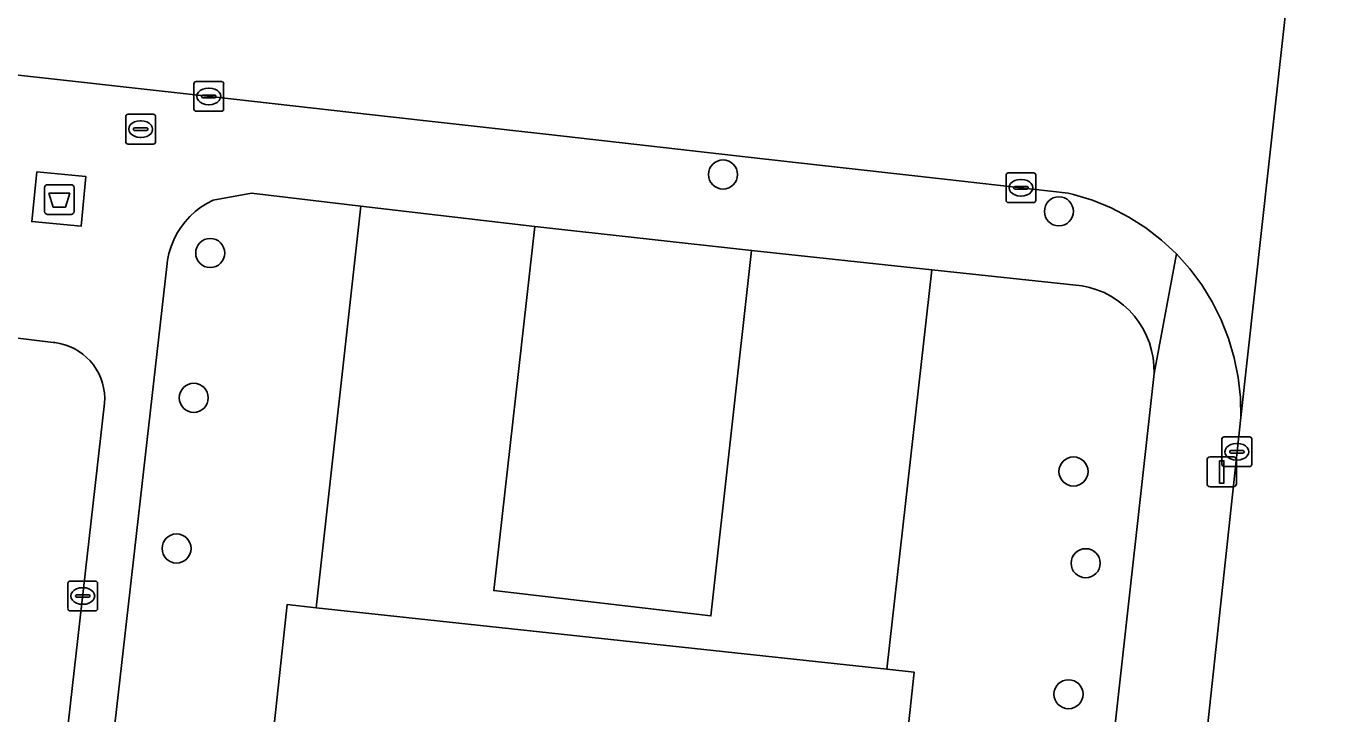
# Model space of a CAD drawing. Extents: x 161928 to 163071, y 386474 to 387428.
# Drawn here: x 162500.46 to 162544.47, y 387097.89 to 387121.01 of the extents above; entities that cross this region are included whole.
import ezdxf

# ---------------------------------------------------------------- set-up
doc = ezdxf.new("R2010")
doc.units = 0
for name, color, linetype in [('IMGEO_Afval_apart_plaats', 7, 'Continuous'), ('IMGEO_Boom', 7, 'Continuous'), ('IMGEO_Brandkraan', 7, 'Continuous'), ('IMGEO_Groenvoorziening', 7, 'Continuous'), ('IMGEO_Kolk', 7, 'Continuous'), ('IMGEO_Lichtmast', 7, 'Continuous'), ('IMGEO_Pand', 7, 'Continuous'), ('IMGEO_Parkeervlak_open', 7, 'Continuous'), ('IMGEO_Rijbaan_lokaal_gesloten', 7, 'Continuous'), ('IMGEO_Rijbaan_lokaal_open', 7, 'Continuous'), ('IMGEO_Voetpad_gesloten', 7, 'Continuous'), ('IMGEO_Voetpad_open', 7, 'Continuous')]:
    doc.layers.add(name, color=color, linetype=linetype)

msp = doc.modelspace()

# ---------------------------------------------------------------- linework, layer by layer
at = {"layer": 'IMGEO_Afval_apart_plaats'}
for p, q in [((162501.081, 387114.776), (162501.081, 387115.576)), ((162501.081, 387115.576), (162501.081, 387114.776)), ((162501.181, 387115.676), (162501.971, 387115.676)), ((162501.971, 387115.676), (162501.181, 387115.676)), ((162502.071, 387115.576), (162502.071, 387114.776)), ((162502.071, 387114.776), (162502.071, 387115.576)), ((162501.971, 387114.676), (162501.181, 387114.676)), ((162501.181, 387114.676), (162501.971, 387114.676))]:
    msp.add_line(p, q, dxfattribs=at)
msp.add_lwpolyline([(162501.224, 387115.39), (162501.928, 387115.39), (162501.779, 387114.92), (162501.373, 387114.92), (162501.224, 387115.39)], dxfattribs=at)
for centre, start, end in [((162501.181, 387115.576), 90, 180), ((162501.181, 387115.576), 90, 180), ((162501.971, 387115.576), 0, 90), ((162501.971, 387115.576), 360, 90), ((162501.181, 387114.776), 180, 270), ((162501.181, 387114.776), 180, 270), ((162501.971, 387114.776), 270, 0), ((162501.971, 387114.776), 270, 0)]:
    msp.add_arc(centre, 0.1, start, end, dxfattribs=at)
at = {"layer": 'IMGEO_Boom'}
for centre in [(162523.914, 387116.02), (162535.219, 387114.782), (162506.655, 387113.381), (162506.1, 387108.512), (162535.709, 387106.035), (162505.523, 387103.445), (162536.12, 387102.95), (162535.542, 387098.544)]:
    msp.add_circle(centre, 0.489, dxfattribs=at)
at = {"layer": 'IMGEO_Brandkraan'}
for p, q in [((162503.888, 387118.046), (162504.74, 387118.046)), ((162503.813, 387117.12), (162503.813, 387117.972)), ((162504.115, 387117.589), (162504.513, 387117.589)), ((162504.301, 387117.826), (162504.326, 387117.826)), ((162504.814, 387117.972), (162504.814, 387117.12)), ((162504.072, 387117.54), (162504.072, 387117.552)), ((162504.51, 387117.503), (162504.112, 387117.503)), ((162504.324, 387117.266), (162504.299, 387117.266)), ((162504.556, 387117.552), (162504.556, 387117.54)), ((162504.74, 387117.046), (162503.888, 387117.046))]:
    msp.add_line(p, q, dxfattribs=at)
for points in [[(162503.888, 387118.046), (162504.74, 387118.046)], [(162503.813, 387117.12), (162503.813, 387117.972)], [(162504.814, 387117.972), (162504.814, 387117.12)], [(162504.74, 387117.046), (162503.888, 387117.046)]]:
    msp.add_lwpolyline(points, dxfattribs=at)
for centre, radius, start, end in [((162503.89, 387117.97), 0.0765, 91.552, 178.448), ((162503.89, 387117.97), 0.0765, 91.552, 178.448), ((162504.738, 387117.97), 0.0765, 1.552, 88.448), ((162504.738, 387117.97), 0.0765, 1.552, 88.448), ((162504.112, 387117.549), 0.0403, 85.8775, 175.7526), ((162504.517, 387117.551), 0.0386, 1.7309, 96.639), ((162503.89, 387117.122), 0.0765, 181.552, 268.448), ((162503.89, 387117.122), 0.0765, 181.552, 268.448), ((162504.109, 387117.539), 0.0366, 178.938, 274.7102), ((162504.513, 387117.546), 0.043, 264.8664, 352.4533), ((162504.738, 387117.122), 0.0765, 271.552, 358.448), ((162504.738, 387117.122), 0.0765, 271.552, 358.448)]:
    msp.add_arc(centre, radius, start, end, dxfattribs=at)
for centre, major_axis, ratio, start_param, end_param in [((162504.3, 387117.546), (-0.387, 0.002), 0.722429, 4.712389, 7.853982), ((162504.325, 387117.546), (-0.39, 0.002), 0.717154, 1.570796, 4.712389)]:
    msp.add_ellipse(centre, major_axis=major_axis, ratio=ratio, start_param=start_param, end_param=end_param, dxfattribs=at)
at = {"layer": 'IMGEO_Groenvoorziening'}
for points in [[(162508.045, 387115.398), (162506.754, 387115.159), (162506.54, 387115.049), (162506.337, 387114.92), (162506.146, 387114.774), (162505.969, 387114.612), (162505.807, 387114.434), (162505.662, 387114.242), (162505.534, 387114.038), (162505.425, 387113.824), (162505.336, 387113.601), (162505.267, 387113.37), (162505.219, 387113.135), (162505.204, 387113.026), (162503.327, 387096.548), (162508.641, 387095.955), (162509.243, 387101.557), (162510.222, 387101.452), (162511.723, 387114.954)], [(162517.583, 387114.274), (162516.2, 387102.029), (162523.506, 387101.18), (162524.875, 387113.47)]]:
    msp.add_lwpolyline(points, close=True, dxfattribs=at)
msp.add_lwpolyline([(162534.438, 387073.55), (162538.421, 387109.335), (162538.416, 387109.595), (162538.388, 387109.853), (162538.337, 387110.108), (162538.263, 387110.358), (162538.168, 387110.6), (162538.051, 387110.832), (162537.914, 387111.053), (162537.758, 387111.261), (162537.583, 387111.454), (162537.393, 387111.63), (162537.187, 387111.789), (162536.968, 387111.929), (162536.737, 387112.049), (162536.496, 387112.148), (162536.248, 387112.224), (162535.998, 387112.278), (162530.938, 387112.811), (162529.423, 387099.388), (162530.345, 387099.289), (162528.338, 387080.616)], dxfattribs=at)
at = {"layer": 'IMGEO_Kolk'}
for p, q in [((162506.106, 387118.221), (162506.106, 387119.073)), ((162506.181, 387119.147), (162507.033, 387119.147)), ((162506.594, 387118.927), (162506.619, 387118.927)), ((162507.107, 387119.073), (162507.107, 387118.221)), ((162506.365, 387118.641), (162506.365, 387118.653)), ((162506.803, 387118.604), (162506.405, 387118.604)), ((162506.408, 387118.69), (162506.806, 387118.69)), ((162506.849, 387118.653), (162506.849, 387118.641)), ((162507.033, 387118.147), (162506.181, 387118.147)), ((162506.617, 387118.367), (162506.592, 387118.367)), ((162533.44, 387115.15), (162533.44, 387116.002)), ((162533.515, 387116.076), (162534.367, 387116.076)), ((162533.928, 387115.856), (162533.953, 387115.856)), ((162534.441, 387116.002), (162534.441, 387115.15)), ((162533.699, 387115.57), (162533.699, 387115.582)), ((162534.137, 387115.533), (162533.739, 387115.533)), ((162533.742, 387115.619), (162534.14, 387115.619)), ((162534.183, 387115.582), (162534.183, 387115.57)), ((162534.367, 387115.076), (162533.515, 387115.076)), ((162533.951, 387115.296), (162533.926, 387115.296)), ((162540.707, 387106.272), (162540.707, 387107.124)), ((162540.782, 387107.198), (162541.634, 387107.198)), ((162541.708, 387107.124), (162541.708, 387106.272)), ((162540.966, 387106.692), (162540.966, 387106.704)), ((162541.404, 387106.655), (162541.006, 387106.655)), ((162541.009, 387106.741), (162541.407, 387106.741)), ((162541.195, 387106.978), (162541.22, 387106.978)), ((162541.45, 387106.704), (162541.45, 387106.692)), ((162541.634, 387106.198), (162540.782, 387106.198)), ((162541.218, 387106.418), (162541.193, 387106.418)), ((162501.865, 387101.422), (162501.865, 387102.274)), ((162501.94, 387102.348), (162502.792, 387102.348)), ((162502.866, 387102.274), (162502.866, 387101.422)), ((162502.124, 387101.842), (162502.124, 387101.854)), ((162502.562, 387101.805), (162502.164, 387101.805)), ((162502.167, 387101.891), (162502.565, 387101.891)), ((162502.353, 387102.128), (162502.378, 387102.128)), ((162502.608, 387101.854), (162502.608, 387101.842)), ((162502.792, 387101.348), (162501.94, 387101.348)), ((162502.376, 387101.568), (162502.351, 387101.568))]:
    msp.add_line(p, q, dxfattribs=at)
for points in [[(162506.106, 387118.221), (162506.106, 387119.073)], [(162506.181, 387119.147), (162507.033, 387119.147)], [(162507.107, 387119.073), (162507.107, 387118.221)], [(162507.033, 387118.147), (162506.181, 387118.147)], [(162533.44, 387115.15), (162533.44, 387116.002)], [(162533.515, 387116.076), (162534.367, 387116.076)], [(162534.441, 387116.002), (162534.441, 387115.15)], [(162534.367, 387115.076), (162533.515, 387115.076)], [(162540.707, 387106.272), (162540.707, 387107.124)], [(162540.782, 387107.198), (162541.634, 387107.198)], [(162541.708, 387107.124), (162541.708, 387106.272)], [(162541.634, 387106.198), (162540.782, 387106.198)], [(162501.865, 387101.422), (162501.865, 387102.274)], [(162501.94, 387102.348), (162502.792, 387102.348)], [(162502.866, 387102.274), (162502.866, 387101.422)], [(162502.792, 387101.348), (162501.94, 387101.348)]]:
    msp.add_lwpolyline(points, dxfattribs=at)
for centre, radius, start, end in [((162506.183, 387119.071), 0.0765, 91.552, 178.448), ((162506.183, 387119.071), 0.0765, 91.552, 178.448), ((162507.031, 387119.071), 0.0765, 1.552, 88.448), ((162507.031, 387119.071), 0.0765, 1.552, 88.448), ((162506.405, 387118.65), 0.0403, 85.8775, 175.7526), ((162506.402, 387118.64), 0.0366, 178.938, 274.7102), ((162506.806, 387118.647), 0.043, 264.8664, 352.4533), ((162506.81, 387118.652), 0.0386, 1.7309, 96.639), ((162506.183, 387118.223), 0.0765, 181.552, 268.448), ((162506.183, 387118.223), 0.0765, 181.552, 268.448), ((162507.031, 387118.223), 0.0765, 271.552, 358.448), ((162507.031, 387118.223), 0.0765, 271.552, 358.448), ((162533.517, 387116), 0.0765, 91.552, 178.448), ((162533.517, 387116), 0.0765, 91.552, 178.448), ((162534.365, 387116), 0.0765, 1.552, 88.448), ((162534.365, 387116), 0.0765, 1.552, 88.448), ((162533.739, 387115.579), 0.0403, 85.8775, 175.7526), ((162533.736, 387115.569), 0.0366, 178.938, 274.7102), ((162534.14, 387115.576), 0.043, 264.8664, 352.4533), ((162534.144, 387115.581), 0.0386, 1.7309, 96.639), ((162533.517, 387115.152), 0.0765, 181.552, 268.448), ((162533.517, 387115.152), 0.0765, 181.552, 268.448), ((162534.365, 387115.152), 0.0765, 271.552, 358.448), ((162534.365, 387115.152), 0.0765, 271.552, 358.448), ((162540.784, 387107.122), 0.0765, 91.552, 178.448), ((162540.784, 387107.122), 0.0765, 91.552, 178.448), ((162541.632, 387107.122), 0.0765, 1.552, 88.448), ((162541.632, 387107.122), 0.0765, 1.552, 88.448), ((162541.006, 387106.701), 0.0403, 85.8775, 175.7526), ((162541.003, 387106.691), 0.0366, 178.938, 274.7102), ((162541.407, 387106.698), 0.043, 264.8664, 352.4533), ((162541.411, 387106.703), 0.0386, 1.7309, 96.639), ((162540.784, 387106.274), 0.0765, 181.552, 268.448), ((162540.784, 387106.274), 0.0765, 181.552, 268.448), ((162541.632, 387106.274), 0.0765, 271.552, 358.448), ((162541.632, 387106.274), 0.0765, 271.552, 358.448), ((162501.942, 387102.272), 0.0765, 91.552, 178.448), ((162501.942, 387102.272), 0.0765, 91.552, 178.448), ((162502.79, 387102.272), 0.0765, 1.552, 88.448), ((162502.79, 387102.272), 0.0765, 1.552, 88.448), ((162502.164, 387101.851), 0.0403, 85.8775, 175.7526), ((162502.161, 387101.841), 0.0366, 178.938, 274.7102), ((162502.565, 387101.848), 0.043, 264.8664, 352.4533), ((162502.569, 387101.853), 0.0386, 1.7309, 96.639), ((162501.942, 387101.424), 0.0765, 181.552, 268.448), ((162501.942, 387101.424), 0.0765, 181.552, 268.448), ((162502.79, 387101.424), 0.0765, 271.552, 358.448), ((162502.79, 387101.424), 0.0765, 271.552, 358.448)]:
    msp.add_arc(centre, radius, start, end, dxfattribs=at)
for centre, major_axis, ratio, start_param, end_param in [((162506.593, 387118.647), (-0.387, 0.002), 0.722429, 4.712389, 7.853982), ((162506.618, 387118.647), (-0.39, 0.002), 0.717154, 1.570796, 4.712389), ((162533.927, 387115.576), (-0.387, 0.002), 0.722429, 4.712389, 7.853982), ((162533.952, 387115.576), (-0.39, 0.002), 0.717154, 1.570796, 4.712389), ((162541.194, 387106.698), (-0.387, 0.002), 0.722429, 4.712389, 7.853982), ((162541.219, 387106.698), (-0.39, 0.002), 0.717154, 1.570796, 4.712389), ((162502.352, 387101.848), (-0.387, 0.002), 0.722429, 4.712389, 7.853982), ((162502.377, 387101.848), (-0.39, 0.002), 0.717154, 1.570796, 4.712389)]:
    msp.add_ellipse(centre, major_axis=major_axis, ratio=ratio, start_param=start_param, end_param=end_param, dxfattribs=at)
at = {"layer": 'IMGEO_Lichtmast'}
for p, q in [((162540.204, 387105.622), (162540.204, 387106.422)), ((162540.204, 387106.422), (162540.204, 387105.622)), ((162540.304, 387106.522), (162541.094, 387106.522)), ((162541.094, 387106.522), (162540.304, 387106.522)), ((162541.194, 387106.422), (162541.194, 387105.622)), ((162541.194, 387105.622), (162541.194, 387106.422)), ((162541.094, 387105.522), (162540.304, 387105.522)), ((162540.304, 387105.522), (162541.094, 387105.522))]:
    msp.add_line(p, q, dxfattribs=at)
msp.add_lwpolyline([(162540.624, 387106.397), (162540.774, 387106.397), (162540.774, 387105.647), (162540.624, 387105.647), (162540.624, 387106.397)], dxfattribs=at)
for centre, start, end in [((162540.304, 387106.422), 90, 180), ((162540.304, 387106.422), 90, 180), ((162541.094, 387106.422), 0, 90), ((162541.094, 387106.422), 360, 90), ((162540.304, 387105.622), 180, 270), ((162540.304, 387105.622), 180, 270), ((162541.094, 387105.622), 270, 0), ((162541.094, 387105.622), 270, 0)]:
    msp.add_arc(centre, 0.1, start, end, dxfattribs=at)
at = {"layer": 'IMGEO_Pand'}
msp.add_lwpolyline([(162507.747, 387087.637), (162507.236, 387082.884), (162528.338, 387080.616), (162530.345, 387099.289), (162529.423, 387099.388), (162510.222, 387101.452), (162509.243, 387101.557), (162508.641, 387095.955)], close=True, dxfattribs=at)
at = {"layer": 'IMGEO_Parkeervlak_open'}
msp.add_lwpolyline([(162500, 387080.566), (162501.564, 387094.784), (162503.099, 387108.333), (162503.104, 387108.504), (162503.094, 387108.674), (162503.068, 387108.843), (162503.027, 387109.009), (162502.972, 387109.171), (162502.903, 387109.327), (162502.82, 387109.476), (162502.723, 387109.617), (162502.615, 387109.75), (162502.495, 387109.871), (162502.365, 387109.982), (162502.226, 387110.081), (162502.078, 387110.167), (162501.923, 387110.239), (162501.763, 387110.297), (162501.597, 387110.34), (162501.429, 387110.369), (162501.374, 387110.375), (162500, 387110.536)], dxfattribs=at)
at = {"layer": 'IMGEO_Rijbaan_lokaal_gesloten'}
msp.add_lwpolyline([(162569.069, 387354.612), (162568.874, 387352.558), (162568.497, 387349.148), (162564.731, 387314.451), (162562.514, 387296.203), (162557.202, 387250), (162556.224, 387241.223), (162555.55, 387235.172), (162554.266, 387223.645), (162548.368, 387170.7), (162543.735, 387129.503), (162543.702, 387129.203), (162543.676, 387128.966), (162543.203, 387124.698), (162541.338, 387107.851), (162532.261, 387023.724)], dxfattribs=at)
at = {"layer": 'IMGEO_Rijbaan_lokaal_open'}
msp.add_lwpolyline([(162500, 387119.382), (162506.756, 387118.632), (162512.114, 387118.03), (162518.056, 387117.362), (162525.352, 387116.542), (162531.365, 387115.866), (162535.529, 387115.398), (162535.708, 387115.353), (162536.353, 387115.153), (162536.976, 387114.897), (162537.575, 387114.585), (162538.143, 387114.222), (162538.677, 387113.809), (162539.171, 387113.35), (162539.622, 387112.849), (162540.027, 387112.309), (162540.382, 387111.736), (162540.685, 387111.133), (162540.932, 387110.505), (162541.122, 387109.858), (162541.254, 387109.196), (162541.326, 387108.525), (162541.338, 387107.851), (162543.203, 387124.698)], dxfattribs=at)
at = {"layer": 'IMGEO_Voetpad_gesloten'}
msp.add_lwpolyline([(162502.47, 387115.953), (162500.822, 387116.109), (162500.648, 387114.437), (162502.308, 387114.282)], close=True, dxfattribs=at)
at = {"layer": 'IMGEO_Voetpad_open'}
for points in [[(162503.327, 387096.548), (162505.204, 387113.026), (162505.219, 387113.135), (162505.267, 387113.37), (162505.336, 387113.601), (162505.425, 387113.824), (162505.534, 387114.038), (162505.662, 387114.242), (162505.807, 387114.434), (162505.969, 387114.612), (162506.146, 387114.774), (162506.337, 387114.92), (162506.54, 387115.049), (162506.754, 387115.159), (162508.045, 387115.398), (162511.723, 387114.954), (162517.583, 387114.274), (162524.875, 387113.47), (162530.938, 387112.811), (162535.998, 387112.278), (162536.248, 387112.224), (162536.496, 387112.148), (162536.737, 387112.049), (162536.968, 387111.929), (162537.187, 387111.789), (162537.393, 387111.63), (162537.583, 387111.454), (162537.758, 387111.261), (162537.914, 387111.053), (162538.051, 387110.832), (162538.168, 387110.6), (162538.263, 387110.358), (162538.337, 387110.108), (162538.388, 387109.853), (162538.416, 387109.595), (162538.421, 387109.335), (162539.171, 387113.35), (162538.677, 387113.809), (162538.143, 387114.222), (162537.575, 387114.585), (162536.976, 387114.897), (162536.353, 387115.153), (162535.708, 387115.353), (162535.529, 387115.398), (162531.365, 387115.866), (162525.352, 387116.542), (162518.056, 387117.362), (162512.114, 387118.03), (162506.756, 387118.632), (162500, 387119.382)], [(162532.261, 387023.724), (162541.338, 387107.851), (162541.326, 387108.525), (162541.254, 387109.196), (162541.122, 387109.858), (162540.932, 387110.505), (162540.685, 387111.133), (162540.382, 387111.736), (162540.027, 387112.309), (162539.622, 387112.849), (162539.171, 387113.35), (162538.421, 387109.335), (162534.438, 387073.55)], [(162500, 387110.536), (162501.374, 387110.375), (162501.429, 387110.369), (162501.597, 387110.34), (162501.763, 387110.297), (162501.923, 387110.239), (162502.078, 387110.167), (162502.226, 387110.081), (162502.365, 387109.982), (162502.495, 387109.871), (162502.615, 387109.75), (162502.723, 387109.617), (162502.82, 387109.476), (162502.903, 387109.327), (162502.972, 387109.171), (162503.027, 387109.009), (162503.068, 387108.843), (162503.094, 387108.674), (162503.104, 387108.504), (162503.099, 387108.333), (162501.564, 387094.784), (162500, 387080.566)]]:
    msp.add_lwpolyline(points, dxfattribs=at)
for points in [[(162500.648, 387114.437), (162500.822, 387116.109), (162502.47, 387115.953), (162502.308, 387114.282)], [(162517.583, 387114.274), (162511.723, 387114.954), (162510.222, 387101.452), (162529.423, 387099.388), (162530.938, 387112.811), (162524.875, 387113.47), (162523.506, 387101.18), (162516.2, 387102.029)]]:
    msp.add_lwpolyline(points, close=True, dxfattribs=at)

doc.saveas('drawing.dxf')
